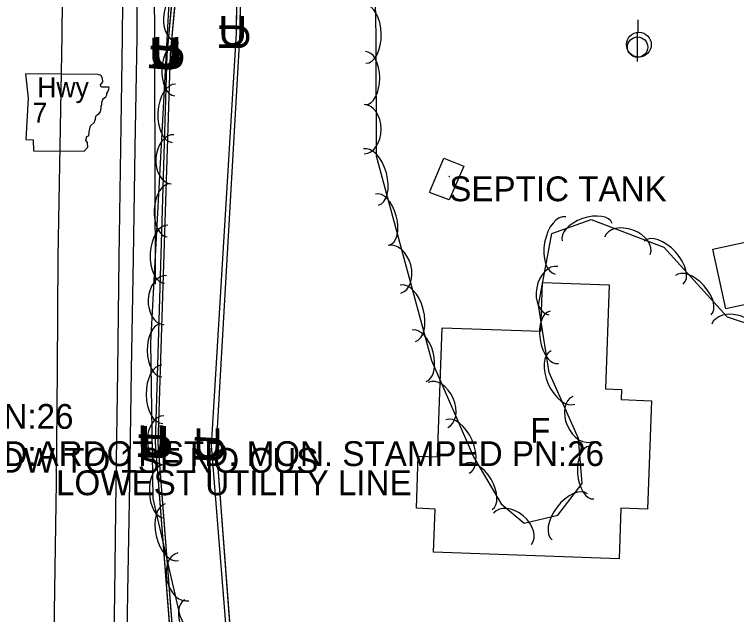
# Model space of a CAD drawing. Extents: x 954793 to 988390, y 1867850 to 1924428.
# Drawn here: x 960971.1 to 961116.7, y 1905021.2 to 1905142.2 of the extents above; entities that cross this region are included whole.
import ezdxf

# ---------------------------------------------------------------- set-up
doc = ezdxf.new("R2010")
doc.units = 0
for name, color, linetype in [('Default', 7, 'Continuous'), ('S_BUILDING', 7, 'Continuous'), ('S_BUILDING_ANNOT', 7, 'Continuous'), ('S_DITCHLINE', 7, 'Continuous'), ('S_EDGE_PAVEMENT', 7, 'Continuous'), ('S_ELECTRIC_UTILITIES_ANNOT', 7, 'Continuous'), ('S_FIBER_OPTIC_CABLE', 7, 'Continuous'), ('S_GRD_PT_SYM', 7, 'Continuous'), ('S_HWY_SYMBOLS', 7, 'Continuous'), ('S_MSC_PT_SYM', 7, 'Continuous'), ('S_PAVEMENT_CROWN', 7, 'Continuous'), ('S_PRIMARY_CTL_ANNOT', 7, 'Continuous'), ('S_SHOULDER', 7, 'Continuous'), ('S_SIDEWALK', 7, 'Continuous'), ('S_SURVEY_TEXT_ANNOT', 7, 'Continuous'), ('S_TREE', 7, 'Continuous'), ('S_UNDERGROUND_CABLE', 7, 'Continuous'), ('S_UTILITY_POLE', 7, 'Continuous'), ('S_UTL_PT_SYM', 7, 'Continuous')]:
    doc.layers.add(name, color=color, linetype=linetype)

msp = doc.modelspace()

# ---------------------------------------------------------------- linework, layer by layer
at = {"layer": 'S_BUILDING'}
for points in [[(961124.96, 1905097.69), (961127.56, 1905085.67), (961114.53, 1905082.84), (961111.93, 1905094.86)], [(961056.39, 1905053), (961057.32, 1905079.03), (961077.24, 1905078.32), (961077.59, 1905088.12), (961091.05, 1905087.64), (961090.31, 1905066.71), (961093.54, 1905066.59), (961093.47, 1905064.53), (961099.53, 1905064.31), (961098.75, 1905042.45), (961093.4, 1905042.64), (961093.04, 1905032.45), (961055.62, 1905033.79), (961055.93, 1905042.49), (961052.15, 1905042.63), (961052.53, 1905053.14)]]:
    msp.add_lwpolyline(points, close=True, dxfattribs=at)
at = {"layer": 'S_DITCHLINE'}
msp.add_lwpolyline([(960999.51, 1905087.77), (960999.45, 1905109.53), (960999.39, 1905131.28), (960999.34, 1905153.03), (960999.28, 1905174.79), (961000.26, 1905198.45)], dxfattribs=at)
at = {"layer": 'S_EDGE_PAVEMENT'}
msp.add_lwpolyline([(960989.96, 1904914.65), (960990.24, 1904937.4), (960990.52, 1904960.14), (960990.76, 1904981.71), (960991, 1905003.27), (960991.32, 1905025.45), (960991.63, 1905047.63), (960991.92, 1905070.36), (960992.22, 1905093.1), (960992.55, 1905115.28), (960992.87, 1905137.47), (960993.1, 1905159.35)], dxfattribs=at)
at = {"layer": 'S_FIBER_OPTIC_CABLE'}
for p, q in [((961016.6, 1905138.53), (961017.47, 1905193.44)), ((961011.82, 1905055.26), (961016.6, 1905138.53)), ((961017.37, 1904982.59), (961011.82, 1905055.26))]:
    msp.add_line(p, q, dxfattribs=at)
msp.add_lwpolyline([(961026.41, 1904948.64), (961017.37, 1904982.59), (961011.82, 1905055.26), (961016.6, 1905138.53), (961017.47, 1905193.44), (961017.28, 1905224.85), (961027.26, 1905262.09), (961046.14, 1905280.89), (961043.59, 1905375.15), (961039.35, 1905456.04), (961041.72, 1905513.18), (961045.69, 1905529.36), (961064.98, 1905556.23), (961068.35, 1905571.62), (961066.89, 1905584.49), (961064.17, 1905622.21), (961068.8, 1905682.72), (961097.34, 1905766.72), (961110.99, 1905817.56), (961132.89, 1905884.85), (961164.24, 1905971.7), (961188.56, 1906032.16), (961262.11, 1906149.75)], dxfattribs=at)
msp.add_lwpolyline([(961026.41, 1904948.64), (961017.37, 1904982.59), (961011.82, 1905055.26), (961016.6, 1905138.53), (961017.47, 1905193.44), (961017.28, 1905224.85), (961027.26, 1905262.09), (961046.14, 1905280.89), (961043.59, 1905375.15), (961039.35, 1905456.04), (961041.72, 1905513.18), (961045.69, 1905529.36), (961064.98, 1905556.23), (961068.35, 1905571.62), (961066.89, 1905584.49), (961064.17, 1905622.21), (961068.8, 1905682.72), (961097.34, 1905766.72), (961110.99, 1905817.56), (961132.89, 1905884.85), (961164.24, 1905971.7), (961188.56, 1906032.16), (961262.11, 1906149.75)], dxfattribs=at)
at = {"layer": 'S_GRD_PT_SYM'}
msp.add_lwpolyline([(960979.48, 1905050.27), (960979.48, 1905050.32), (960979.48, 1905050.27), (960979.43, 1905050.27), (960979.48, 1905050.27), (960979.48, 1905050.22), (960979.48, 1905050.27), (960979.53, 1905050.27)], dxfattribs=at)
at = {"layer": 'S_HWY_SYMBOLS'}
msp.add_lwpolyline([(960973.35, 1905130.17), (960973.85, 1905125.28), (960973.42, 1905116.97), (960974.87, 1905116.88), (960974.95, 1905114.68), (960985.13, 1905114.59), (960985.89, 1905115.44), (960985.8, 1905116.37), (960985.46, 1905116.8), (960985.72, 1905117.56), (960986.06, 1905117.73), (960986.14, 1905118.16), (960986.14, 1905118.49), (960986.31, 1905119.09), (960986.4, 1905119.68), (960987.25, 1905120.44), (960987.33, 1905120.7), (960987.41, 1905121.04), (960987.5, 1905121.63), (960987.84, 1905121.97), (960988.18, 1905122.23), (960988.43, 1905122.56), (960988.52, 1905122.9), (960988.6, 1905123.33), (960988.6, 1905123.67), (960988.69, 1905124.01), (960988.69, 1905124.51), (960988.77, 1905124.6), (960988.94, 1905125.02), (960989.03, 1905125.19), (960989.53, 1905125.53), (960989.7, 1905125.96), (960989.7, 1905126.21), (960989.96, 1905126.55), (960990.21, 1905127.31), (960990.13, 1905127.48), (960988.77, 1905127.48), (960988.52, 1905127.65), (960988.43, 1905128.08), (960988.69, 1905128.33), (960988.94, 1905128.58), (960988.86, 1905129.35), (960988.6, 1905129.77), (960988.35, 1905129.94), (960987.84, 1905130.03), (960973.35, 1905130.17)], dxfattribs=at)
at = {"layer": 'S_MSC_PT_SYM'}
msp.add_lwpolyline([(961058.78, 1905109.52), (961058.78, 1905109.57), (961058.78, 1905109.52), (961058.73, 1905109.52), (961058.78, 1905109.52), (961058.78, 1905109.47), (961058.78, 1905109.52), (961058.83, 1905109.52)], close=True, dxfattribs=at)
msp.add_lwpolyline([(961058.78, 1905109.52), (961058.78, 1905109.57), (961058.78, 1905109.52), (961058.73, 1905109.52), (961058.78, 1905109.52), (961058.78, 1905109.47), (961058.78, 1905109.52), (961058.83, 1905109.52)], close=True, dxfattribs=at)
msp.add_lwpolyline([(961058.78, 1905109.52), (961058.78, 1905109.57), (961058.78, 1905109.52), (961058.73, 1905109.52), (961058.78, 1905109.52), (961058.78, 1905109.47), (961058.78, 1905109.52), (961058.83, 1905109.52)], dxfattribs=at)
at = {"layer": 'S_PAVEMENT_CROWN'}
msp.add_lwpolyline([(960977.48, 1904914.6), (960977.9, 1904937.37), (960978.32, 1904960.15), (960978.62, 1904982.21), (960978.91, 1905004.28), (960979.23, 1905026.1), (960979.56, 1905047.92), (960979.75, 1905070.61), (960979.93, 1905093.31), (960980.33, 1905115.62), (960980.73, 1905137.93), (960980.92, 1905159.8)], dxfattribs=at)
at = {"layer": 'S_SHOULDER'}
msp.add_lwpolyline([(960992.52, 1904913.94), (960992.83, 1904928.6), (960996.95, 1904935.44), (960997.5, 1904960.24), (960997.92, 1904978.2), (960998.35, 1904996.15), (960993.67, 1904997.45), (960993.64, 1905003.52), (960993.99, 1905025.63), (960994.34, 1905047.74), (960994.72, 1905070.4), (960995.1, 1905093.06), (960995.46, 1905115.3), (960995.82, 1905137.53), (960995.89, 1905159.55)], dxfattribs=at)
at = {"layer": 'S_SIDEWALK'}
msp.add_lwpolyline([(961054.85, 1905106.48), (961057.7, 1905113.17), (961061.7, 1905111.56), (961058.76, 1905104.82), (961054.81, 1905106.29)], dxfattribs=at)
at = {"layer": 'S_TREE'}
for points in [[(961129.81, 1904984.31), (961114.21, 1904981.2), (961107.89, 1904970.25), (961100.6, 1904959.92), (961089.16, 1904955.04), (961081.53, 1904954.77), (961077.97, 1904954.99), (961069.54, 1904960.54), (961065.32, 1904969.05), (961059.57, 1904979.64), (961055.34, 1904984.26), (961048.56, 1904988.69), (961046.25, 1904989.25), (961037.76, 1904991.57), (961028.91, 1904992.29), (961022.41, 1904993.83), (961011.88, 1905004.3), (961004.53, 1905020.96), (960999.09, 1905044.59), (960998.62, 1905076.02), (961005.68, 1905206.83)], [(961043.38, 1905169.31), (961043.98, 1905137.67), (961044.02, 1905113.7), (961055.18, 1905072.39), (961063.64, 1905052.98), (961069.25, 1905043.51), (961073.86, 1905039.65), (961080.67, 1905041.26), (961085.56, 1905047.63), (961084.86, 1905056.68), (961078.92, 1905069.99), (961076.79, 1905083.55), (961079.48, 1905098.03), (961087.42, 1905100.83), (961102.05, 1905095.25), (961114.82, 1905081.19), (961120.92, 1905079.19)]]:
    msp.add_lwpolyline(points, dxfattribs=at)
for centre, major_axis, ratio in [((961004.53, 1905141.37), (-0.27, -4.95), 0.685311), ((961041.85, 1905138.18), (-0.11, 5.87), 0.55008), ((961003.71, 1905131.09), (-0.29, -5.34), 0.540699), ((961041.87, 1905129.35), (-0.01, 5.35), 0.540699), ((961003.24, 1905122.24), (-0.32, -5.86), 0.55008), ((961041.63, 1905119.05), (-0.01, 4.96), 0.685311), ((961003, 1905112.98), (-0.27, -4.95), 0.685311), ((961042.99, 1905109.38), (-1.53, 5.67), 0.55008), ((961002.18, 1905102.7), (-0.29, -5.34), 0.540699), ((961045.3, 1905100.81), (-1.39, 5.16), 0.540699), ((961086.6, 1905098.29), (-5.04, -1.77), 0.540699), ((961081.19, 1905095.62), (-1.07, -5.77), 0.55008), ((961001.7, 1905093.85), (-0.32, -5.86), 0.55008), ((961094.69, 1905095.51), (-4.63, 1.76), 0.685311), ((961102.02, 1905092.13), (-3.95, 4.34), 0.55008), ((961047.74, 1905090.8), (-1.29, 4.78), 0.685311), ((961079.76, 1905086.47), (-0.9, -4.87), 0.685311), ((961107.98, 1905085.57), (-3.6, 3.96), 0.540699), ((961001.47, 1905084.59), (-0.27, -4.95), 0.685311), ((961050.41, 1905081.93), (-1.53, 5.67), 0.55008), ((961079.96, 1905077.07), (0.83, -5.28), 0.540699), ((961116.43, 1905078.16), (-4.71, 1.55), 0.685311), ((961000.76, 1905074.46), (0.08, -5.35), 0.540699), ((961052.72, 1905073.37), (-1.39, 5.16), 0.540699), ((961081.69, 1905068.99), (2.39, -5.36), 0.55008), ((961000.9, 1905065.59), (0.09, -5.87), 0.55008), ((961056.48, 1905063.45), (-1.98, 4.54), 0.685311), ((961085.7, 1905060.64), (2.02, -4.53), 0.685311), ((961001.3, 1905056.34), (0.08, -4.95), 0.685311), ((961060.42, 1905055.06), (-2.34, 5.38), 0.55008), ((961087.52, 1905049.84), (0.42, -5.33), 0.540699), ((961001.19, 1905046.03), (0.08, -5.35), 0.540699), ((961064.71, 1905047.02), (-2.73, 4.6), 0.540699), ((961083.09, 1905040.93), (-3.57, -4.65), 0.55008), ((961002.83, 1905037.8), (1.32, -5.72), 0.55008), ((961071.53, 1905038.5), (-3.8, 3.18), 0.685311), ((961005.16, 1905028.84), (1.11, -4.83), 0.685311), ((961007.59, 1905019.28), (2.16, -4.89), 0.540699)]:
    msp.add_ellipse(centre, major_axis=major_axis, ratio=ratio, start_param=3.141593, end_param=6.283185, dxfattribs=at)
at = {"layer": 'S_UNDERGROUND_CABLE'}
for p, q in [((961001.9, 1905134.04), (961007.43, 1905195.77)), ((961002.59, 1905134.18), (961008.14, 1905195.51)), ((961015.86, 1905138.39), (961016.52, 1905193.25)), ((961010.84, 1905055.29), (961015.86, 1905138.39)), ((960999.55, 1905055.88), (961001.9, 1905134.04)), ((961000.09, 1905055.79), (961002.59, 1905134.18)), ((961005.94, 1904974.06), (960999.55, 1905055.88)), ((961006.41, 1904974.08), (961000.09, 1905055.79)), ((961016.66, 1904982.64), (961010.84, 1905055.29))]:
    msp.add_line(p, q, dxfattribs=at)
for points in [[(961017.86, 1904908.46), (961015.89, 1904941.51), (961005.94, 1904974.06), (960999.55, 1905055.88), (961001.9, 1905134.04), (961007.43, 1905195.77), (961009.84, 1905254.08), (961011.9, 1905344.41), (961013.82, 1905431.57), (961016.12, 1905461.56), (961020.88, 1905544.24), (961037.02, 1905625.36), (961046.38, 1905663.74), (961054.04, 1905678.82), (961068.03, 1905730.24), (961081.99, 1905759.22), (961099.97, 1905821.21), (961122.68, 1905896.29), (961150.18, 1905978.74), (961170.9, 1906041.6), (961202.06, 1906097.64), (961216.09, 1906117.43), (961239.65, 1906156.81)], [(961017.86, 1904908.46), (961015.89, 1904941.51), (961005.94, 1904974.06), (960999.55, 1905055.88), (961001.9, 1905134.04), (961007.43, 1905195.77), (961009.84, 1905254.08), (961011.9, 1905344.41), (961013.82, 1905431.57), (961016.12, 1905461.56), (961020.88, 1905544.24), (961037.02, 1905625.36), (961046.38, 1905663.74), (961054.04, 1905678.82), (961068.03, 1905730.24), (961081.99, 1905759.22), (961099.97, 1905821.21), (961122.68, 1905896.29), (961150.18, 1905978.74), (961170.9, 1906041.6), (961202.06, 1906097.64), (961216.09, 1906117.43), (961239.65, 1906156.81)], [(961018.52, 1904908.24), (961016.25, 1904941.65), (961006.41, 1904974.08), (961000.09, 1905055.79), (961002.59, 1905134.18), (961008.14, 1905195.51), (961010.36, 1905253.95), (961012.53, 1905344.23), (961014.31, 1905431.55), (961016.78, 1905461.41), (961021.24, 1905543.94), (961037.47, 1905625.32), (961046.9, 1905663.52), (961054.5, 1905678.7), (961068.53, 1905729.92), (961082.6, 1905758.89), (961100.34, 1905821.14), (961122.94, 1905896.13), (961151.05, 1905978.44), (961171.49, 1906041.57), (961202.63, 1906097.75), (961216.73, 1906116.83), (961239.63, 1906156.77)], [(961018.52, 1904908.24), (961016.25, 1904941.65), (961006.41, 1904974.08), (961000.09, 1905055.79), (961002.59, 1905134.18), (961008.14, 1905195.51), (961010.36, 1905253.95), (961012.53, 1905344.23), (961014.31, 1905431.55), (961016.78, 1905461.41), (961021.24, 1905543.94), (961037.47, 1905625.32), (961046.9, 1905663.52), (961054.5, 1905678.7), (961068.53, 1905729.92), (961082.6, 1905758.89), (961100.34, 1905821.14), (961122.94, 1905896.13), (961151.05, 1905978.44), (961171.49, 1906041.57), (961202.63, 1906097.75), (961216.73, 1906116.83), (961239.63, 1906156.77)], [(961028.05, 1904906.78), (961025.65, 1904948.78), (961016.66, 1904982.64), (961010.84, 1905055.29), (961015.86, 1905138.39), (961016.52, 1905193.25), (961016.22, 1905224.76), (961029.53, 1905260.97), (961043.95, 1905282.26), (961041.24, 1905375.94), (961038.64, 1905456.09), (961041.56, 1905512.77), (961045.42, 1905527.04), (961065.61, 1905555.96), (961067.77, 1905571.88), (961067.52, 1905584.47), (961064.42, 1905622.13), (961064.15, 1905656.23), (961061.52, 1905658.17)], [(961028.05, 1904906.78), (961025.65, 1904948.78), (961016.66, 1904982.64), (961010.84, 1905055.29), (961015.86, 1905138.39), (961016.52, 1905193.25), (961016.22, 1905224.76), (961029.53, 1905260.97), (961043.95, 1905282.26), (961041.24, 1905375.94), (961038.64, 1905456.09), (961041.56, 1905512.77), (961045.42, 1905527.04), (961065.61, 1905555.96), (961067.77, 1905571.88), (961067.52, 1905584.47), (961064.42, 1905622.13), (961064.15, 1905656.23), (961061.52, 1905658.17)]]:
    msp.add_lwpolyline(points, dxfattribs=at)
at = {"layer": 'S_UTILITY_POLE'}
for p, q in [((961096.87, 1905138.6), (961096.87, 1905141.08)), ((961096.76, 1905132.65), (961096.76, 1905138.44))]:
    msp.add_line(p, q, dxfattribs=at)
for centre, radius in [((961097.02, 1905136.08), 2.5), ((961096.76, 1905135.58), 2.05)]:
    msp.add_circle(centre, radius, dxfattribs=at)
at = {"layer": 'S_UTL_PT_SYM'}
for points in [[(961016.6, 1905138.53), (961016.55, 1905138.53), (961016.6, 1905138.53), (961016.6, 1905138.48), (961016.6, 1905138.53), (961016.65, 1905138.53), (961016.6, 1905138.53), (961016.6, 1905138.58)], [(961016.6, 1905138.53), (961016.55, 1905138.53), (961016.6, 1905138.53), (961016.6, 1905138.48), (961016.6, 1905138.53), (961016.65, 1905138.53), (961016.6, 1905138.53), (961016.6, 1905138.58)], [(961011.82, 1905055.26), (961011.77, 1905055.26), (961011.82, 1905055.26), (961011.82, 1905055.21), (961011.82, 1905055.26), (961011.87, 1905055.25), (961011.82, 1905055.26), (961011.82, 1905055.31)], [(961011.82, 1905055.26), (961011.77, 1905055.26), (961011.82, 1905055.26), (961011.82, 1905055.21), (961011.82, 1905055.26), (961011.87, 1905055.25), (961011.82, 1905055.26), (961011.82, 1905055.31)], [(960979.48, 1905050.27), (960979.48, 1905050.32), (960979.48, 1905050.27), (960979.43, 1905050.27), (960979.48, 1905050.27), (960979.48, 1905050.22), (960979.48, 1905050.27), (960979.53, 1905050.27)], [(960979.48, 1905050.27), (960979.48, 1905050.32), (960979.48, 1905050.27), (960979.43, 1905050.27), (960979.48, 1905050.27), (960979.48, 1905050.22), (960979.48, 1905050.27), (960979.53, 1905050.27)]]:
    msp.add_lwpolyline(points, close=True, dxfattribs=at)
for points in [[(961016.6, 1905138.53), (961016.6, 1905138.58), (961016.6, 1905138.53), (961016.55, 1905138.53), (961016.6, 1905138.53), (961016.6, 1905138.48), (961016.6, 1905138.53), (961016.65, 1905138.53)], [(961011.82, 1905055.26), (961011.82, 1905055.31), (961011.82, 1905055.26), (961011.77, 1905055.26), (961011.82, 1905055.26), (961011.82, 1905055.21), (961011.82, 1905055.26), (961011.87, 1905055.26)], [(960979.48, 1905050.27), (960979.48, 1905050.32), (960979.48, 1905050.27), (960979.43, 1905050.27), (960979.48, 1905050.27), (960979.48, 1905050.22), (960979.48, 1905050.27), (960979.53, 1905050.27)]]:
    msp.add_lwpolyline(points, dxfattribs=at)

# ---------------------------------------------------------------- texts
at = {"layer": 'Default'}
for rotation, p in [(360, (961012.23, 1905135.84)), (89.3086, (961018.36, 1905134.73)), (360, (960998.27, 1905131.49)), (360, (960998.96, 1905131.64)), (84.8813, (961004.11, 1905130.2)), (84.8266, (961004.8, 1905130.34)), (360, (960995.92, 1905053.33)), (360, (960996.46, 1905053.25)), (360, (961007.21, 1905052.75)), (88.2763, (961001.98, 1905052.17)), (88.1711, (961002.52, 1905052.08)), (86.5426, (961013.16, 1905051.51))]:
    msp.add_text('U', height=6, rotation=rotation, dxfattribs=at).set_placement(p)
at = {"layer": 'S_BUILDING_ANNOT'}
msp.add_text('F', height=5, dxfattribs=at).set_placement((961075.1, 1905055.86))
at = {"layer": 'S_ELECTRIC_UTILITIES_ANNOT'}
msp.add_text('LOWEST UTILITY LINE', height=5, dxfattribs=at).set_placement((960979.48, 1905045.27))
at = {"layer": 'S_HWY_SYMBOLS'}
for s, p in [('Hwy', (960975.7, 1905125.48)), ('7', (960974.75, 1905120.35))]:
    msp.add_text(s, height=4, dxfattribs=at).set_placement(p)
at = {"layer": 'S_PRIMARY_CTL_ANNOT'}
for s, p in [('PN:26', (960964.42, 1905058.65)), ('PD:ARDOT STD. MON. STAMPED PN:26', (960964.42, 1905051.15))]:
    msp.add_text(s, height=5, dxfattribs=at).set_placement(p)
at = {"layer": 'S_SURVEY_TEXT_ANNOT'}
for s, p in [('SEPTIC TANK', (961058.78, 1905104.52)), ('GR DW TO 1SF NO CUS', (960956.24, 1905049.79))]:
    msp.add_text(s, height=5, dxfattribs=at).set_placement(p)

doc.saveas('drawing.dxf')
